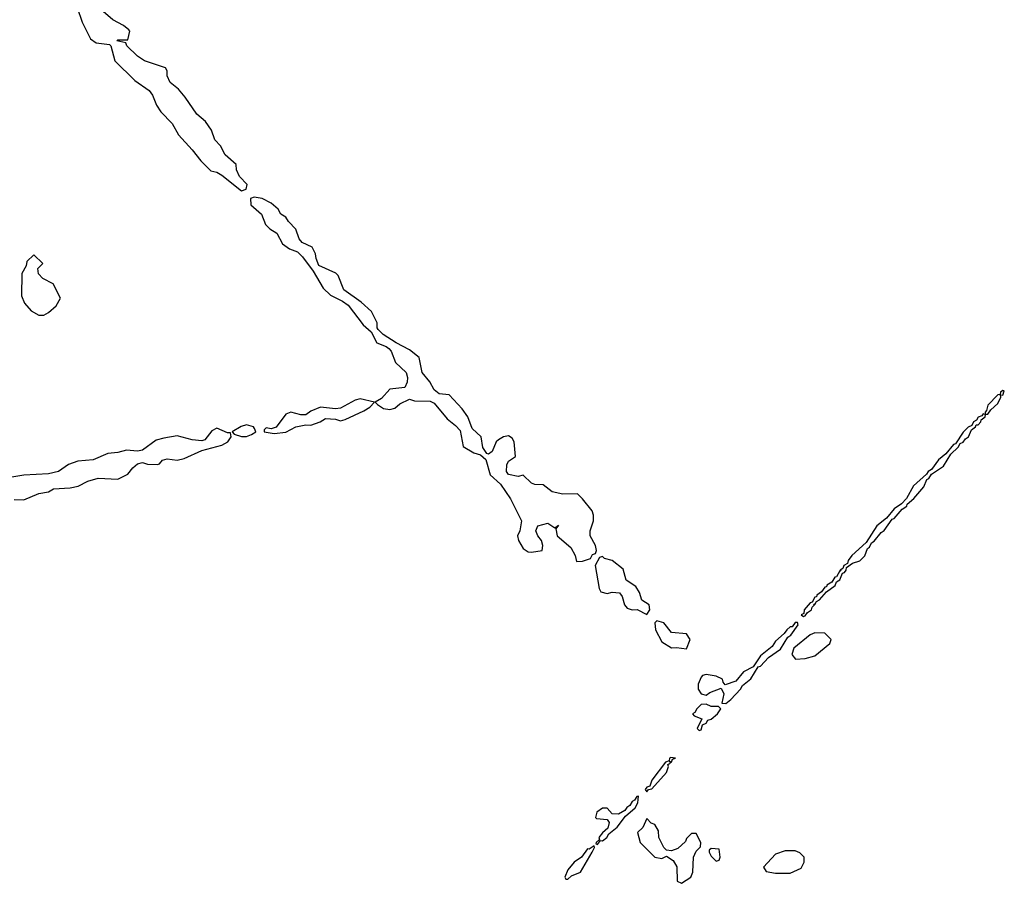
# Model space of a CAD drawing. Header units: inches. Extents: x 2601469 to 2753575, y 449403 to 582909.
# Tile 344 of 350: x 2711673 to 2715656, y 545165 to 548656. Entities that reach past the tile are written whole.
import ezdxf

# ---------------------------------------------------------------- set-up
doc = ezdxf.new("R2010")
doc.units = ezdxf.units.IN
doc.header["$MEASUREMENT"] = 0
doc.layers.add('C7514', color=7, linetype='Continuous')

msp = doc.modelspace()

# ---------------------------------------------------------------- linework, layer by layer
at = {"layer": 'C7514', "color": 4, "elevation": 4}
for points in [[(2711904.7, 548704.7), (2711925.5, 548645.5), (2711958.8, 548578.8), (2711982.5, 548562.5), (2712036, 548556), (2712042, 548550), (2712058, 548490), (2712138.8, 548410), (2712196, 548370), (2712210.5, 548350.5), (2712226, 548310), (2712243.4, 548283.4), (2712290, 548236), (2712314.8, 548190), (2712371, 548130), (2712405.2, 548085.2), (2712445.5, 548045.5), (2712470, 548039.1), (2712490, 548027.7), (2712570, 547964), (2712589, 547971), (2712592.7, 547990), (2712562, 548022), (2712549.6, 548049.6), (2712549.2, 548070), (2712504, 548110), (2712485.6, 548145.6), (2712462, 548170), (2712449.1, 548209.1), (2712424.7, 548244.7), (2712390, 548274), (2712342.7, 548342.7), (2712314.8, 548374.8), (2712282, 548402), (2712269.3, 548429.3), (2712269, 548449), (2712262, 548462), (2712178, 548490), (2712150, 548508.7), (2712106, 548550), (2712102, 548562), (2712066, 548570), (2712070, 548574), (2712110, 548574), (2712118, 548610), (2712114.6, 548614.6), (2712093.2, 548633.2), (2712050, 548655.3), (2712010, 548688.7)], [(2711650, 546716.3), (2711690, 546715.5), (2711750, 546740.7), (2711790, 546746.8), (2711810, 546758.8), (2711876.5, 546763.5), (2711910, 546770.8), (2711948, 546790), (2711990, 546802.8), (2712070, 546799.1), (2712110, 546818.8), (2712130, 546844), (2712150, 546860.5), (2712170, 546866), (2712190, 546859.3), (2712230, 546857.3), (2712238.9, 546861.1), (2712250, 546874.8), (2712270, 546880.7), (2712310, 546875.5), (2712337.6, 546882.4), (2712410, 546914), (2712490, 546936.3), (2712515.3, 546950), (2712528, 546970), (2712526, 546986), (2712514, 546986), (2712470, 547005.2), (2712450, 546994), (2712422, 546958), (2712410, 546953.2), (2712370, 546957), (2712310, 546973.2), (2712255.9, 546964.1), (2712224.4, 546955.6), (2712170, 546916.2), (2712150, 546911.6), (2712104.4, 546915.6), (2712070, 546906.6), (2712030, 546902.7), (2711970, 546876), (2711908.1, 546871.9), (2711870, 546858), (2711830, 546829.3), (2711790, 546819.5), (2711690, 546814.5), (2711590, 546798)]]:
    msp.add_lwpolyline(points, dxfattribs=at)
for points in [[(2712622, 547938), (2712606.4, 547933.6), (2712608, 547908), (2712650.5, 547870.5), (2712667.7, 547827.7), (2712684.7, 547810), (2712712.8, 547792.8), (2712736, 547750), (2712764.7, 547730), (2712797.3, 547717.3), (2712817.3, 547697.3), (2712859.8, 547639.8), (2712901, 547570), (2712930, 547542.8), (2712978.4, 547518.4), (2713001.6, 547501.6), (2713062.6, 547422.6), (2713094.4, 547394.4), (2713118, 547350), (2713155.5, 547335.5), (2713166.6, 547326.6), (2713176.1, 547316.1), (2713193, 547270), (2713236.3, 547230), (2713242, 547210), (2713240.7, 547190), (2713230.5, 547169.5), (2713170, 547162.7), (2713135.8, 547124.2), (2713111.3, 547110), (2713119.8, 547099.8), (2713144.7, 547084.7), (2713170, 547080.5), (2713190, 547084.9), (2713210, 547103), (2713250, 547122), (2713270, 547115.5), (2713333.8, 547113.8), (2713350, 547106), (2713402, 547042), (2713436, 547016), (2713454.9, 546994.9), (2713466.8, 546930), (2713510, 546904.9), (2713537.3, 546897.3), (2713558, 546878), (2713575.8, 546815.8), (2713618.4, 546778.4), (2713658.5, 546718.5), (2713702.8, 546630), (2713696, 546590), (2713686, 546570), (2713691, 546550), (2713710, 546518), (2713730, 546504.7), (2713742.8, 546502.8), (2713786, 546510), (2713788.7, 546530), (2713784, 546550), (2713768.7, 546570), (2713761.2, 546590), (2713769.3, 546610), (2713810, 546620.7), (2713838, 546602), (2713852, 546612), (2713842, 546598), (2713846.8, 546570), (2713902.6, 546522.6), (2713920.5, 546490), (2713926, 546466), (2713950, 546467.3), (2713982, 546478), (2713990, 546494), (2714002, 546498), (2714006, 546510), (2714002, 546530), (2713981.2, 546570), (2713981.2, 546590), (2713994, 546630), (2713993.6, 546653.6), (2713988.7, 546670), (2713950, 546719), (2713930, 546739), (2713870, 546737.2), (2713827.5, 546747.5), (2713790, 546776), (2713757.2, 546777.2), (2713742.7, 546782.7), (2713710, 546815.3), (2713690, 546809.2), (2713650, 546817.2), (2713642, 546830), (2713643.3, 546856.7), (2713650, 546871), (2713678, 546890), (2713672.7, 546950), (2713664.7, 546964.7), (2713650, 546974), (2713630, 546969), (2713610, 546957.2), (2713601, 546950), (2713584.7, 546910), (2713570, 546899), (2713562, 546902), (2713546, 546926), (2713539, 546970), (2713503.7, 547003.7), (2713486, 547050), (2713463.3, 547083.3), (2713410, 547139), (2713370, 547143.7), (2713350, 547159.3), (2713332.6, 547192.6), (2713300.9, 547230), (2713289.2, 547290), (2713250, 547322), (2713195.3, 547350), (2713143.7, 547383.7), (2713123.2, 547403.2), (2713119, 547410), (2713119.3, 547430), (2713096.2, 547476.2), (2713054.2, 547514.2), (2712984.5, 547564.5), (2712961.5, 547621.5), (2712951.9, 547631.9), (2712882.5, 547662.5), (2712871.8, 547690), (2712869.4, 547710), (2712855.9, 547735.9), (2712815.1, 547755.1), (2712804, 547770), (2712789.5, 547809.5), (2712760.2, 547840.2), (2712750, 547858), (2712728.7, 547870), (2712718, 547890), (2712690, 547914), (2712653.6, 547933.6)], [(2711730, 547706), (2711702, 547678), (2711699.6, 547660.4), (2711682, 547630), (2711679.6, 547539.6), (2711692, 547510), (2711719.6, 547479.6), (2711750, 547462), (2711770, 547462), (2711790, 547472), (2711820.4, 547499.6), (2711838, 547530), (2711808.4, 547588.4), (2711766, 547610), (2711748.4, 547628.4), (2711746, 547650), (2711766, 547670)], [(2715650, 547157.2), (2715641, 547150), (2715639.8, 547140.2), (2715630, 547139), (2715590, 547097.2), (2715584, 547076), (2715578, 547070), (2715579.6, 547060.4), (2715570, 547062), (2715565.5, 547054.5), (2715550, 547048.7), (2715543, 547037), (2715531.3, 547030), (2715524.5, 547015.5), (2715510, 547009), (2715490, 546989), (2715458, 546942), (2715450, 546939.3), (2715419, 546901), (2715390, 546877), (2715362, 546838), (2715347.7, 546830), (2715341.4, 546818.6), (2715288.9, 546771.1), (2715259.9, 546720.1), (2715240.7, 546699.3), (2715210, 546678), (2715179.5, 546640.5), (2715140.7, 546610), (2715097.5, 546542.5), (2715038.8, 546490), (2715024, 546470), (2715022, 546458), (2715007.3, 546450), (2715002.8, 546437.2), (2714992, 546430), (2714994, 546426), (2714990, 546428), (2714976.9, 546403.1), (2714970, 546402), (2714958, 546382), (2714938, 546370), (2714936.9, 546363.1), (2714930, 546362), (2714916.9, 546343.1), (2714898, 546330), (2714896.9, 546323.1), (2714890, 546322), (2714878.8, 546301.2), (2714870, 546299), (2714846.8, 546270), (2714844.7, 546255.3), (2714834, 546250), (2714843.6, 546243.6), (2714850, 546246), (2714860.2, 546259.8), (2714876, 546270), (2714879, 546281), (2714888, 546290), (2714886, 546294), (2714890, 546292), (2714896, 546304), (2714908, 546310), (2714936.5, 546343.5), (2714971.6, 546368.4), (2714977.2, 546382.8), (2714990, 546392), (2715001.2, 546418.8), (2715010, 546421), (2715016, 546430), (2715018, 546442), (2715041.5, 546458.5), (2715071.4, 546468.6), (2715091.6, 546488.4), (2715102, 546518), (2715110, 546524), (2715118.6, 546541.4), (2715130, 546548), (2715157.2, 546582.8), (2715170, 546591), (2715202.9, 546637.1), (2715210, 546639.1), (2715242.5, 546677.5), (2715261.2, 546690), (2715263.2, 546696.8), (2715290, 546720.7), (2715330, 546767.3), (2715342.5, 546797.5), (2715350, 546800.7), (2715361.2, 546818.8), (2715410, 546850.8), (2715440.1, 546899.9), (2715470, 546928), (2715477, 546943), (2715490, 546948.4), (2715498.4, 546961.6), (2715510.8, 546969.2), (2715522.7, 546997.3), (2715539, 547010), (2715542, 547018), (2715550, 547018.8), (2715561.2, 547030), (2715562, 547038), (2715579, 547050), (2715580.2, 547059.8), (2715590, 547061), (2715601.5, 547078.5), (2715630, 547104), (2715642, 547130), (2715640.4, 547139.6), (2715650, 547138), (2715656, 547156)], [(2713050, 547123.7), (2713030, 547118), (2712970, 547086), (2712950, 547082.7), (2712890, 547089.2), (2712850, 547073.2), (2712830, 547058), (2712810, 547058), (2712770, 547069.4), (2712750, 547061.2), (2712711, 547009), (2712690, 547002), (2712670, 547006), (2712662, 546998), (2712662, 546990), (2712702.5, 546982.5), (2712750, 546988), (2712790, 547010.6), (2712830, 547018.8), (2712850, 547016.3), (2712888.7, 547030), (2712910, 547044), (2712950, 547040.7), (2712970, 547034), (2712990, 547039.1), (2713064.8, 547075.2), (2713088.7, 547090), (2713108, 547110)], [(2712590, 547018), (2712568.1, 547011.9), (2712532, 546990), (2712541, 546981), (2712570, 546970.8), (2712590, 546970.7), (2712610, 546978.8), (2712628.7, 546990), (2712623.1, 547003.1), (2712618, 547010)], [(2714030, 546486), (2714018, 546482), (2714001, 546450), (2714016.8, 546356.8), (2714023.4, 546343.4), (2714050, 546336.3), (2714070, 546341.6), (2714098.8, 546338.8), (2714110, 546324.7), (2714119.1, 546290), (2714130, 546277.3), (2714150, 546270.8), (2714170.9, 546270.9), (2714210, 546252), (2714222, 546270), (2714219, 546290), (2714189.2, 546309.2), (2714180.2, 546340.2), (2714164.7, 546364.7), (2714126, 546390), (2714114, 546434), (2714070, 546469), (2714038, 546478)], [(2714250, 546226), (2714242, 546218), (2714244.7, 546190), (2714270, 546141), (2714310, 546116), (2714330, 546118), (2714370, 546112), (2714385.2, 546150), (2714370, 546172.7), (2714310, 546178), (2714278, 546218)], [(2714819, 546219), (2714810, 546219), (2714798, 546202), (2714790, 546201.2), (2714776, 546190), (2714765.5, 546174.5), (2714730, 546144), (2714717.5, 546122.5), (2714670, 546084), (2714639.9, 546040.1), (2714600.5, 546019.5), (2714570, 545982), (2714527.3, 545967.3), (2714518, 545978), (2714515.3, 545990), (2714490, 546002.7), (2714450, 546009.2), (2714435.3, 546004.7), (2714430, 545998), (2714417.3, 545970), (2714417.3, 545950), (2714430, 545931), (2714450, 545924.7), (2714464.2, 545935.8), (2714510, 545954), (2714520.7, 545930), (2714512.7, 545892.7), (2714530, 545891), (2714550, 545908), (2714589, 545950), (2714596.2, 545963.8), (2714630, 545991), (2714660.7, 546039.3), (2714670, 546042), (2714702.5, 546077.5), (2714750, 546111.3), (2714780.2, 546159.8), (2714791.9, 546168.1), (2714822, 546210)], [(2714890, 546177.2), (2714870, 546169), (2714804.9, 546115.1), (2714796, 546090), (2714810.9, 546070.9), (2714850, 546073.4), (2714890, 546084), (2714950, 546134), (2714955.3, 546150), (2714930, 546175.3)], [(2714450, 545888.7), (2714430, 545888), (2714412, 545870), (2714404.7, 545855.3), (2714394, 545850), (2714402, 545842), (2714432, 545830), (2714414, 545790), (2714422, 545782), (2714430, 545784.7), (2714434.6, 545805.4), (2714450, 545812), (2714456.5, 545823.5), (2714470, 545827.7), (2714495.1, 545850), (2714508.7, 545870), (2714499.3, 545879.3), (2714470, 545879.3)], [(2714307.3, 545672.7), (2714302, 545670), (2714299.6, 545660.4), (2714286, 545654), (2714230, 545582), (2714222, 545558), (2714210, 545553.2), (2714203.6, 545543.6), (2714210, 545534), (2714216.4, 545543.6), (2714230, 545546), (2714290, 545612), (2714297.2, 545637.2), (2714295.3, 545644.7), (2714306, 545650), (2714302, 545658), (2714310, 545654), (2714313.6, 545666.4), (2714326, 545670)], [(2714176.4, 545516.4), (2714170, 545515.3), (2714159.8, 545500.2), (2714150, 545495.3), (2714141, 545479), (2714128.3, 545471.7), (2714121, 545459), (2714095.3, 545444.7), (2714070, 545446), (2714050, 545468.7), (2714030, 545468.7), (2714007.1, 545452.9), (2714002, 545430), (2714006, 545426), (2714050, 545422), (2714058, 545410), (2714052, 545388), (2714030, 545368.7), (2714016, 545350), (2714018, 545342), (2714004.7, 545330), (2714003.6, 545323.6), (2714010, 545322), (2714022, 545338), (2714030, 545336), (2714048.7, 545350), (2714056, 545364), (2714090, 545391.3), (2714124, 545436), (2714162, 545470), (2714173.2, 545490)], [(2714210, 545426), (2714194, 545390), (2714172, 545370), (2714182.8, 545330), (2714242, 545270), (2714270, 545264.7), (2714290, 545274), (2714316.9, 545256.9), (2714331.1, 545231.1), (2714332.7, 545172.7), (2714350, 545164.7), (2714388, 545190), (2714395.3, 545210), (2714399, 545270), (2714410, 545294), (2714427.3, 545312.7), (2714428, 545330), (2714410, 545366), (2714390, 545366), (2714370, 545346), (2714366, 545334), (2714335.3, 545304.7), (2714310, 545295.3), (2714290, 545298), (2714278, 545310), (2714258, 545350), (2714256.4, 545376.4), (2714242, 545402), (2714227.3, 545407.3)], [(2713996.4, 545316.4), (2713976.9, 545303.1), (2713970, 545304), (2713946, 545270), (2713916, 545250), (2713890, 545219), (2713878, 545190), (2713882, 545182), (2713890, 545181), (2713905.6, 545194.4), (2713941.2, 545210), (2713988.7, 545290), (2713998, 545310)], [(2714470, 545306), (2714462, 545298), (2714462, 545290), (2714470, 545274), (2714490, 545254), (2714502, 545258), (2714506, 545270), (2714502, 545302)], [(2714810, 545295.3), (2714770, 545295.3), (2714730, 545282), (2714682, 545230), (2714692.7, 545212.7), (2714730, 545206), (2714790, 545206), (2714834.6, 545225.4), (2714846, 545250), (2714846, 545270), (2714828.4, 545288.4)]]:
    msp.add_lwpolyline(points, close=True, dxfattribs=at)

doc.saveas('drawing.dxf')
